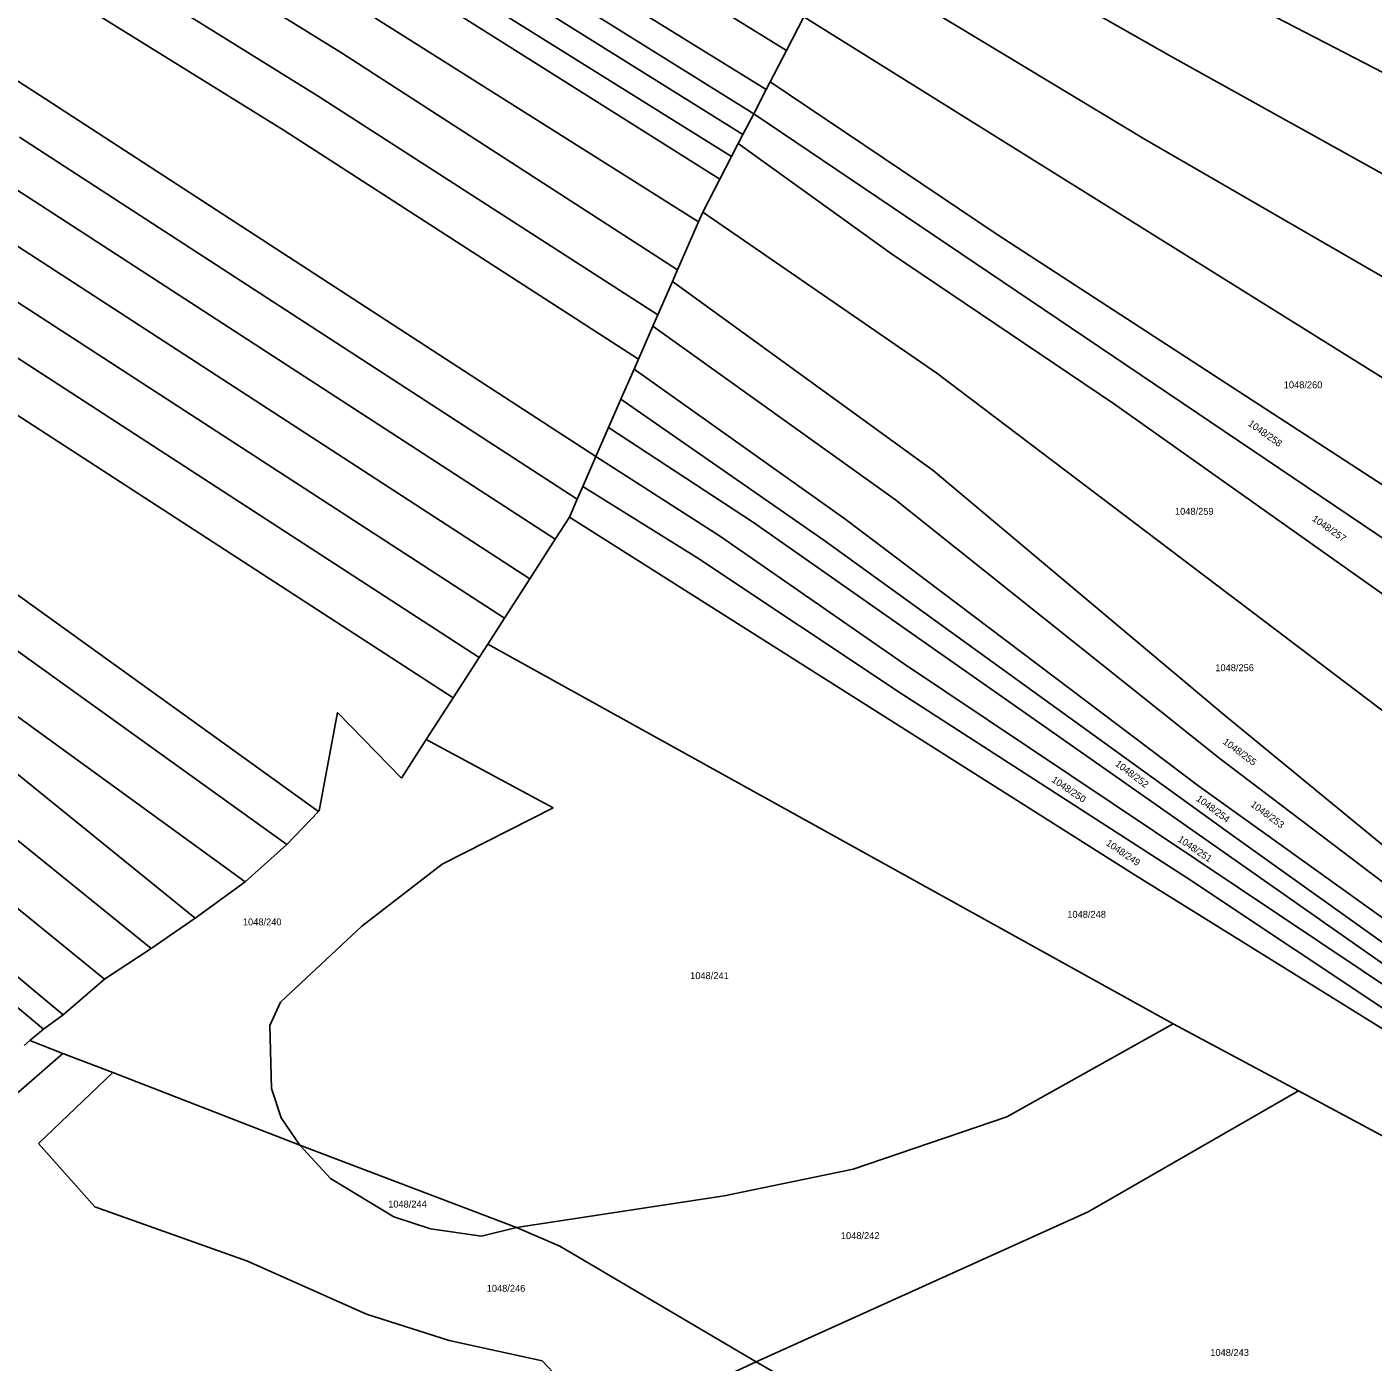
# Model space of a CAD drawing. Extents: x -580630 to -576196, y -1189024 to -1183567.
# Drawn here: x -577281.4 to -576950.9, y -1186407 to -1186079.1 of the extents above; entities that cross this region are included whole.
import ezdxf

# ---------------------------------------------------------------- set-up
doc = ezdxf.new("R2010")
doc.units = 0
for name, color, linetype in [('Vrstva 1', 7, 'Continuous'), ('Vrstva 18', 7, 'Continuous'), ('Vrstva 6', 7, 'Continuous')]:
    doc.layers.add(name, color=color, linetype=linetype)

msp = doc.modelspace()

# ---------------------------------------------------------------- linework, layer by layer
at = {"layer": 'Vrstva 1'}
for p, q in [((-577094.94, -1186084.88), (-577223.86, -1186004.84)), ((-577276.78, -1186096.85), (-577410.98, -1186009.73)), ((-577099.92, -1186094.48), (-577230.22, -1186013.7)), ((-577314.04, -1186017.24), (-577204.22, -1186085.44)), ((-577102.98, -1186100.4), (-577234.43, -1186018.3)), ((-577236.98, -1186023.47), (-577105.63, -1186105.51)), ((-577209.88, -1186096.04), (-577319.71, -1186027.84)), ((-577108.43, -1186110.92), (-577239.95, -1186028.78)), ((-577328.06, -1186036.34), (-577218.23, -1186104.53)), ((-577280.73, -1186134.87), (-577402.34, -1186055.9)), ((-577187.98, -1186068.02), (-577111.29, -1186116.44)), ((-577116.55, -1186126.96), (-577195.96, -1186076.82)), ((-577090.66, -1186076.63), (-577094.94, -1186084.88)), ((-577204.22, -1186085.44), (-577121.67, -1186138.69)), ((-577098.92, -1186092.55), (-577094.94, -1186084.88)), ((-577480.98, -1186090.61), (-577217.64, -1186279.83)), ((-577099.92, -1186094.48), (-577098.92, -1186092.55)), ((-577141.7, -1186184.54), (-577276.78, -1186096.85)), ((-577126.52, -1186149.79), (-577209.88, -1186096.04)), ((-577102.98, -1186100.4), (-577099.92, -1186094.48)), ((-577105.63, -1186105.51), (-577102.98, -1186100.4)), ((-577283.21, -1186106.16), (-577146.29, -1186195.05)), ((-577218.23, -1186104.53), (-577131.26, -1186160.64)), ((-577106.77, -1186107.7), (-577105.63, -1186105.51)), ((-577108.43, -1186110.92), (-577106.77, -1186107.7)), ((-577111.29, -1186116.44), (-577108.43, -1186110.92)), ((-577290.18, -1186114.98), (-577151.7, -1186204.88)), ((-577115.5, -1186124.57), (-577111.29, -1186116.44)), ((-577116.55, -1186126.96), (-577115.5, -1186124.57)), ((-577121.67, -1186138.69), (-577116.55, -1186126.96)), ((-577157.95, -1186214.59), (-577280.73, -1186134.87)), ((-577170.41, -1186233.96), (-577315.45, -1186139.79)), ((-577122.94, -1186141.61), (-577121.67, -1186138.69)), ((-577126.52, -1186149.79), (-577122.94, -1186141.61)), ((-577286.96, -1186144.56), (-577164.18, -1186224.28)), ((-577317.45, -1186152.55), (-577176.79, -1186243.88)), ((-577131.26, -1186160.64), (-577127.73, -1186152.55)), ((-577127.73, -1186152.55), (-577126.52, -1186149.79)), ((-577132.34, -1186163.11), (-577131.26, -1186160.64)), ((-577135.58, -1186170.53), (-577132.34, -1186163.11)), ((-577138.61, -1186177.46), (-577135.58, -1186170.53)), ((-577209.81, -1186271.73), (-577344.83, -1186174.71)), ((-577141.7, -1186184.54), (-577138.61, -1186177.46)), ((-577144.92, -1186191.91), (-577141.7, -1186184.54)), ((-577146.29, -1186195.05), (-577144.92, -1186191.91)), ((-577148.23, -1186199.48), (-577146.29, -1186195.05)), ((-577151.7, -1186204.88), (-577148.23, -1186199.48)), ((-577151.7, -1186204.88), (-577157.95, -1186214.59)), ((-577164.18, -1186224.28), (-577157.95, -1186214.59)), ((-577168.28, -1186230.65), (-577164.18, -1186224.28)), ((-577170.41, -1186233.96), (-577168.28, -1186230.65)), ((-577176.79, -1186243.88), (-577170.41, -1186233.96)), ((-577183.36, -1186254.1), (-577176.79, -1186243.88)), ((-577209.68, -1186271.59), (-577205.14, -1186247.44)), ((-577205.14, -1186247.44), (-577189.43, -1186263.54)), ((-577189.43, -1186263.54), (-577183.36, -1186254.1)), ((-577217.64, -1186279.83), (-577209.81, -1186271.73)), ((-577209.81, -1186271.73), (-577209.68, -1186271.59))]:
    msp.add_line(p, q, dxfattribs=at)
at = {"layer": 'Vrstva 6'}
for p, q in [((-576831.98, -1186150.82), (-577060.82, -1186032)), ((-577070.43, -1186046.47), (-577000.29, -1186086.43)), ((-577082.58, -1186061.01), (-577006.87, -1186106.72)), ((-577090.66, -1186076.63), (-576925.68, -1186179.55)), ((-577000.29, -1186086.43), (-576917.8, -1186132.26)), ((-577098.92, -1186092.55), (-577043.45, -1186129.91)), ((-576932.66, -1186215.36), (-577102.98, -1186100.4)), ((-576929.9, -1186151.24), (-577006.87, -1186106.72)), ((-577069.12, -1186134.79), (-577106.77, -1186107.7)), ((-577058.03, -1186164.09), (-577115.5, -1186124.57)), ((-577043.45, -1186129.91), (-576928.18, -1186204.83)), ((-577014.64, -1186171.53), (-577069.12, -1186134.79)), ((-577058.93, -1186188.01), (-577122.94, -1186141.61)), ((-577127.73, -1186152.55), (-577068.2, -1186195.23)), ((-577132.34, -1186163.11), (-577080.57, -1186199.85)), ((-576925.12, -1186264.82), (-577058.03, -1186164.09)), ((-577135.58, -1186170.53), (-577085.76, -1186205.15)), ((-576904.24, -1186249.87), (-577014.64, -1186171.53)), ((-577138.61, -1186177.46), (-577102.99, -1186200.75)), ((-577111.34, -1186204.04), (-577141.7, -1186184.54)), ((-577058.93, -1186188.01), (-576987.87, -1186247.66)), ((-577116.93, -1186209.38), (-577144.92, -1186191.91)), ((-577068.2, -1186195.23), (-576988.49, -1186258.81)), ((-577148.23, -1186199.48), (-577009.99, -1186286.98)), ((-576939.71, -1186315.33), (-577102.99, -1186200.75)), ((-577080.57, -1186199.85), (-576993.68, -1186265.5)), ((-577065.95, -1186235.58), (-577111.34, -1186204.04)), ((-577085.76, -1186205.15), (-576985.51, -1186277.54)), ((-577066.57, -1186242.91), (-577116.93, -1186209.38)), ((-577312.54, -1186227.49), (-577227.87, -1186289.07)), ((-577168.28, -1186230.65), (-576999.98, -1186323.93)), ((-576940.63, -1186319.56), (-577065.95, -1186235.58)), ((-576996.47, -1186288.1), (-577066.57, -1186242.91)), ((-576987.87, -1186247.66), (-576940.91, -1186286.36)), ((-577183.36, -1186254.1), (-577152.24, -1186270.9)), ((-577308.76, -1186258.64), (-577250.9, -1186305.41)), ((-577287.68, -1186259.39), (-577240.12, -1186297.93)), ((-576988.49, -1186258.81), (-576938.31, -1186296.86)), ((-577318.86, -1186267.08), (-577262.39, -1186312.9)), ((-576993.68, -1186265.5), (-576941.22, -1186303.16)), ((-577179.43, -1186284.73), (-577152.24, -1186270.9)), ((-576985.51, -1186277.54), (-576941.95, -1186308.7)), ((-577272.55, -1186321.73), (-577322.39, -1186279.95)), ((-577217.64, -1186279.83), (-577227.87, -1186289.07)), ((-577199.21, -1186299.96), (-577179.43, -1186284.73)), ((-577277.35, -1186325.2), (-577324.8, -1186285.85)), ((-577009.99, -1186286.98), (-576914.45, -1186346.45)), ((-576943.61, -1186323.36), (-576996.47, -1186288.1)), ((-577227.87, -1186289.07), (-577240.12, -1186297.93)), ((-577240.12, -1186297.93), (-577250.9, -1186305.41)), ((-577219.17, -1186318.61), (-577199.21, -1186299.96)), ((-577250.9, -1186305.41), (-577262.39, -1186312.9)), ((-577262.39, -1186312.9), (-577272.55, -1186321.73)), ((-577221.76, -1186324.32), (-577219.17, -1186318.61)), ((-577272.55, -1186321.73), (-577277.35, -1186325.2)), ((-577221.4, -1186339.83), (-577221.76, -1186324.32)), ((-577040.85, -1186346.78), (-576999.98, -1186323.93)), ((-576999.98, -1186323.93), (-576969.27, -1186340.37)), ((-577282.09, -1186329.24), (-577280.73, -1186328.01)), ((-577277.35, -1186325.2), (-577280.73, -1186328.01)), ((-577280.73, -1186328.01), (-577272.58, -1186331.16)), ((-577272.58, -1186331.16), (-577287.15, -1186343.88)), ((-577272.58, -1186331.16), (-577260.34, -1186335.9)), ((-577260.34, -1186335.9), (-577278.6, -1186353.33)), ((-577260.34, -1186335.9), (-577214.43, -1186353.68)), ((-577218.99, -1186346.97), (-577221.4, -1186339.83)), ((-577020.87, -1186370.08), (-576969.27, -1186340.37)), ((-576969.27, -1186340.37), (-576869.67, -1186393.67)), ((-577214.43, -1186353.68), (-577218.99, -1186346.97)), ((-577040.85, -1186346.78), (-577078.53, -1186359.57)), ((-577278.6, -1186353.33), (-577264.7, -1186368.85)), ((-577161.18, -1186373.96), (-577214.43, -1186353.68)), ((-577214.43, -1186353.68), (-577206.9, -1186361.91)), ((-577078.53, -1186359.57), (-577110.26, -1186366.19)), ((-577206.9, -1186361.91), (-577191.37, -1186371.28)), ((-577110.26, -1186366.19), (-577161.18, -1186373.96)), ((-577264.7, -1186368.85), (-577227.27, -1186382.22)), ((-577102.37, -1186406.89), (-577020.87, -1186370.08)), ((-577191.37, -1186371.28), (-577182.35, -1186374.25)), ((-577182.35, -1186374.25), (-577169.8, -1186376.07)), ((-577169.8, -1186376.07), (-577161.18, -1186373.96)), ((-577161.18, -1186373.96), (-577150.56, -1186378.53)), ((-577150.56, -1186378.53), (-577102.37, -1186406.89)), ((-577227.27, -1186382.22), (-577198.04, -1186395.24)), ((-577198.04, -1186395.24), (-577177.72, -1186401.66)), ((-577177.72, -1186401.66), (-577154.91, -1186406.65)), ((-577154.91, -1186406.65), (-577148.41, -1186413.52)), ((-577102.37, -1186406.89), (-577116.15, -1186413.34)), ((-577000.49, -1186465.98), (-577102.37, -1186406.89))]:
    msp.add_line(p, q, dxfattribs=at)

# ---------------------------------------------------------------- texts
at = {"layer": 'Vrstva 18'}
for s, p in [('1048/260', (-576972.847, -1186167.82)), ('1048/259', (-576999.557, -1186198.89)), ('1048/256', (-576989.657, -1186237.3)), ('1048/240', (-577228.387, -1186299.74)), ('1048/248', (-577025.99, -1186297.87)), ('1048/241', (-577118.582, -1186312.93)), ('1048/244', (-577192.72, -1186369.03)), ('1048/242', (-577081.584, -1186376.78)), ('1048/246', (-577168.53, -1186389.72)), ('1048/243', (-576990.887, -1186405.49))]:
    msp.add_text(s, height=1.7, dxfattribs=at).set_placement(p)
for s, rotation, p in [('1048/258', 324.80978, (-576981.77, -1186176.848)), ('1048/257', 324.80978, (-576966.051, -1186200.203)), ('1048/255', 323.49197, (-576987.959, -1186254.973)), ('1048/252', 322.91901, (-577014.379, -1186260.374)), ('1048/250', 325.66921, (-577029.991, -1186264.341)), ('1048/254', 323.43468, (-576994.499, -1186268.956)), ('1048/253', 323.49197, (-576981.152, -1186270.359)), ('1048/251', 325.66921, (-576999.032, -1186278.962)), ('1048/249', 325.66921, (-577016.65, -1186279.902))]:
    msp.add_text(s, height=1.7, rotation=rotation, dxfattribs=at).set_placement(p)

doc.saveas('drawing.dxf')
